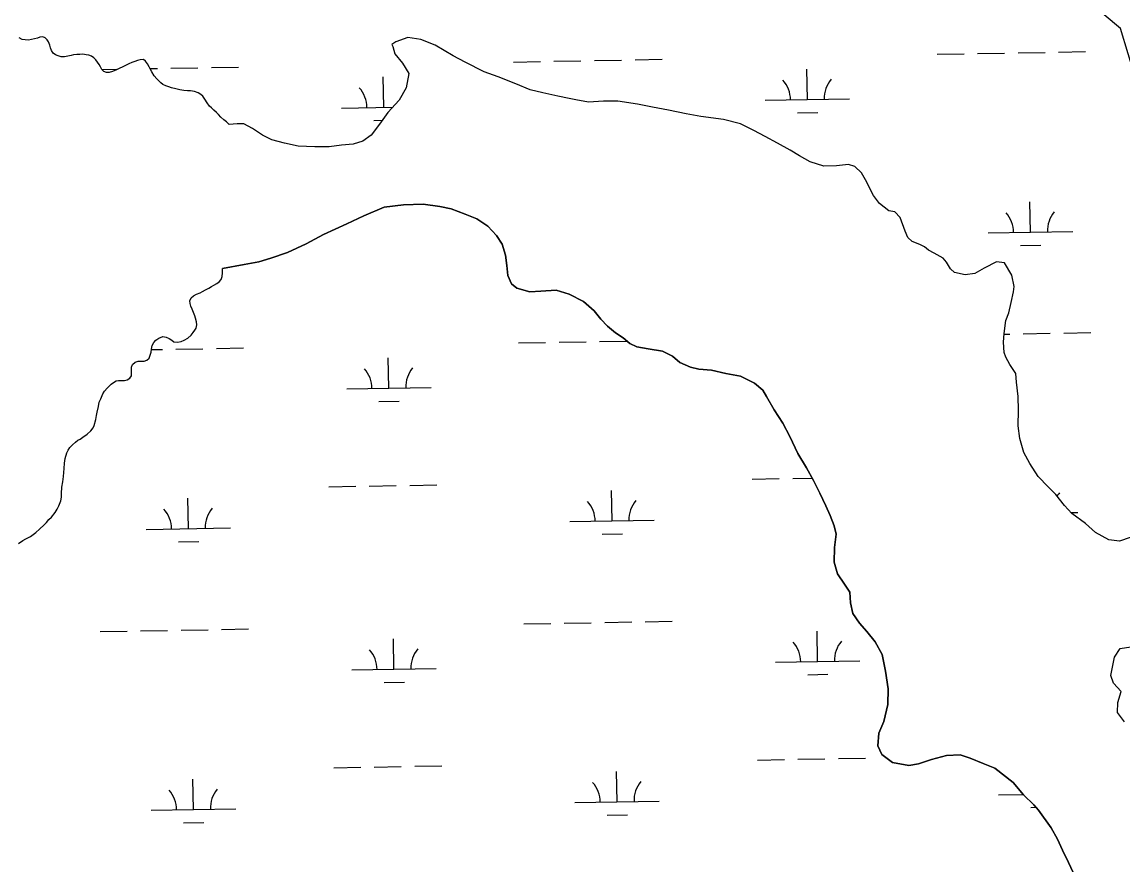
# Model space of a CAD drawing. Extents: x 3925854 to 3964121, y 224593 to 250589.
# Drawn here: x 3951478 to 3952782, y 237543 to 238541 of the extents above; entities that cross this region are included whole.
import ezdxf

# ---------------------------------------------------------------- set-up
doc = ezdxf.new("R2010")
doc.units = 0
for name, color, linetype in [('V-SITE-VEGE', 7, 'Continuous'), ('V-TOPO-SHOR', 7, 'Continuous'), ('V-WETL-SWMP', 7, 'Continuous')]:
    doc.layers.add(name, color=color, linetype=linetype)

msp = doc.modelspace()

# ---------------------------------------------------------------- linework, layer by layer
at = {"layer": 'V-SITE-VEGE'}
msp.add_lwpolyline([(3952797.325, 238472.719), (3952778.961, 238533.004), (3952720.801, 238581.806)], dxfattribs=at)
at = {"layer": 'V-TOPO-SHOR'}
for points in [[(3951723.128, 238419.229), (3951720.04, 238422.238), (3951716.952, 238424.679), (3951713.296, 238427.851), (3951710.369, 238430.86), (3951707.93, 238433.219), (3951705.086, 238435.984), (3951702.161, 238438.831), (3951699.804, 238440.946), (3951696.959, 238444.686), (3951694.44, 238448.997), (3951692.085, 238452.577), (3951689.648, 238454.852), (3951686.477, 238456.806), (3951682.087, 238458.189), (3951677.372, 238459.004), (3951673.794, 238459.169), (3951669.323, 238459.333), (3951664.851, 238460.31), (3951660.054, 238461.533), (3951654.932, 238462.592), (3951651.764, 238463.648), (3951648.186, 238465.033), (3951644.69, 238466.743), (3951642.171, 238468.449), (3951639.896, 238470.726), (3951637.459, 238473.168), (3951634.37, 238476.827), (3951631.689, 238481.462), (3951629.74, 238484.96), (3951628.195, 238487.643), (3951626.246, 238491.141), (3951624.214, 238494.149), (3951621.531, 238496.265), (3951617.71, 238495.728), (3951614.345, 238494.786), (3951611.205, 238493.942), (3951607.855, 238492.677), (3951604.197, 238491.034), (3951600.39, 238489.216), (3951597.154, 238487.655), (3951592.829, 238485.593), (3951589.818, 238484.081), (3951584.94, 238482.132), (3951580.987, 238480.85), (3951577.833, 238480.688), (3951574.745, 238482.07), (3951572.226, 238484.268), (3951570.763, 238487.276), (3951569.219, 238490.041), (3951567.108, 238493.131), (3951564.994, 238495.816), (3951562.719, 238498.094), (3951559.874, 238499.964), (3951556.866, 238501.184), (3951553.857, 238501.756), (3951549.712, 238502.327), (3951546.378, 238502.165), (3951542.476, 238502.247), (3951538.899, 238501.516), (3951535.89, 238500.949), (3951531.987, 238500.138), (3951528.003, 238499.327), (3951524.182, 238499.411), (3951520.524, 238500.388), (3951517.597, 238501.852), (3951514.753, 238503.804), (3951512.639, 238506.812), (3951511.584, 238509.821), (3951510.691, 238513.319), (3951508.985, 238516.976), (3951507.441, 238519.579), (3951505.328, 238521.775), (3951502.321, 238522.916), (3951498.905, 238522.428), (3951495.979, 238521.373), (3951492.401, 238520.48), (3951489.149, 238519.831), (3951485.409, 238519.182), (3951481.505, 238519.266), (3951477.93, 238519.753), (3951474.352, 238521.869)], [(3952655.933, 238114.294), (3952655.141, 238124.276), (3952647.956, 238135.059), (3952643.17, 238143.845), (3952641.175, 238149.436), (3952640.383, 238161.417), (3952641.183, 238171.796), (3952643.186, 238186.968), (3952646.785, 238196.151), (3952649.584, 238208.525), (3952652.384, 238220.901), (3952653.185, 238227.291), (3952650.395, 238240.867), (3952641.618, 238255.244), (3952632.037, 238256.446), (3952617.658, 238249.266), (3952606.478, 238242.88), (3952594.897, 238241.289), (3952582.52, 238244.089), (3952577.732, 238248.484), (3952572.944, 238256.071), (3952568.952, 238260.864), (3952558.176, 238266.856), (3952551.389, 238270.452), (3952546.998, 238274.448), (3952541.409, 238277.246), (3952532.228, 238280.842), (3952527.038, 238285.237), (3952523.847, 238292.825), (3952517.865, 238309.197), (3952511.879, 238315.988), (3952504.692, 238317.188), (3952493.516, 238325.576), (3952486.334, 238335.161), (3952482.345, 238342.751), (3952478.353, 238350.736), (3952472.371, 238361.918), (3952464.388, 238369.508), (3952456.802, 238371.906), (3952442.427, 238370.317), (3952427.655, 238369.924), (3952411.287, 238375.12), (3952398.911, 238381.913), (3952387.735, 238388.706), (3952372.566, 238397.097), (3952358.197, 238405.088), (3952344.623, 238412.281), (3952329.056, 238419.872), (3952308.695, 238425.07), (3952281.944, 238428.677), (3952264.378, 238431.878), (3952243.617, 238436.279), (3952224.454, 238439.879), (3952206.887, 238443.08), (3952183.732, 238446.683), (3952166.561, 238446.689), (3952148.994, 238445.499), (3952133.822, 238448.301), (3952125.837, 238449.9), (3952112.662, 238452.702), (3952094.697, 238456.702), (3952079.526, 238460.3), (3952062.759, 238467.495), (3952041.601, 238475.49), (3952025.233, 238481.485), (3952002.879, 238493.072), (3951988.508, 238500.664), (3951967.352, 238513.05), (3951950.186, 238519.846), (3951934.615, 238522.248), (3951920.64, 238517.062), (3951915.845, 238513.872), (3951917.043, 238511.475), (3951919.435, 238502.689), (3951928.615, 238491.905), (3951935.797, 238479.525), (3951932.993, 238462.758), (3951924.603, 238447.987), (3951911.022, 238433.219), (3951901.034, 238419.647), (3951891.447, 238406.477), (3951881.461, 238399.294), (3951869.882, 238396.103), (3951856.306, 238394.911), (3951841.532, 238392.923), (3951824.763, 238392.929), (3951804.799, 238393.736), (3951788.83, 238396.937), (3951773.659, 238400.935), (3951762.481, 238406.53), (3951750.905, 238414.519), (3951740.526, 238420.112), (3951732.541, 238420.116), (3951723.128, 238419.229)], [(3952355.354, 238104.767), (3952345.376, 238113.156), (3952329.009, 238121.147), (3952311.441, 238124.348), (3952294.674, 238128.35), (3952279.502, 238129.552), (3952269.523, 238131.952), (3952257.147, 238137.547), (3952248.365, 238144.738), (3952236.39, 238150.733), (3952219.621, 238153.534), (3952206.047, 238155.934), (3952197.664, 238159.93), (3952189.681, 238166.721), (3952180.899, 238172.716), (3952171.321, 238180.306), (3952163.338, 238188.692), (3952155.357, 238198.678), (3952142.985, 238209.463), (3952125.819, 238218.253), (3952110.649, 238223.051), (3952092.28, 238221.862), (3952079.503, 238221.069), (3952063.934, 238225.466), (3952057.548, 238230.66), (3952053.16, 238240.244), (3952051.968, 238252.223), (3952050.374, 238264.601), (3952046.389, 238277.379), (3952040.003, 238287.762), (3952029.626, 238298.946), (3952016.453, 238307.337), (3952002.881, 238312.932), (3951986.114, 238319.328), (3951972.54, 238322.128), (3951952.978, 238324.931), (3951929.819, 238324.143), (3951906.66, 238321.358), (3951882.7, 238310.984), (3951862.333, 238301.41), (3951834.777, 238289.044), (3951814.41, 238277.874), (3951792.048, 238267.501), (3951772.479, 238261.122), (3951758.104, 238256.735), (3951740.934, 238253.548), (3951715.336, 238248.66)], [(3951583.455, 238111.962), (3951585.976, 238113.912), (3951589.148, 238115.617), (3951592.157, 238116.105), (3951595.407, 238116.105), (3951599.229, 238116.103), (3951602.483, 238116.914), (3951605.571, 238118.782), (3951607.281, 238121.708), (3951607.525, 238124.717), (3951607.527, 238128.213), (3951607.529, 238131.791), (3951608.75, 238134.879), (3951611.758, 238137.642), (3951615.418, 238138.86), (3951618.832, 238138.94), (3951622.33, 238139.102), (3951625.5, 238140.075), (3951628.347, 238142.758), (3951629.65, 238146.01), (3951630.706, 238149.747), (3951631.198, 238153.243), (3951632.093, 238157.391), (3951634.045, 238161.048), (3951636.16, 238163.729), (3951639.738, 238166.33), (3951644.375, 238168.036), (3951648.356, 238167.465), (3951652.178, 238165.757), (3951655.022, 238163.723), (3951657.705, 238162.015), (3951661.85, 238161.687), (3951666.323, 238162.173), (3951669.737, 238163.717), (3951674.13, 238166.316), (3951678.034, 238169.892), (3951680.475, 238172.818), (3951682.265, 238175.581), (3951683.973, 238178.102), (3951684.868, 238182.003), (3951684.544, 238185.743), (3951683.328, 238189.972), (3951682.271, 238192.819), (3951680.809, 238196.477), (3951679.103, 238200.706), (3951677.884, 238204.202), (3951677.073, 238207.21), (3951676.668, 238210.462), (3951678.052, 238214.12), (3951680.981, 238216.395), (3951684.477, 238218.183), (3951688.786, 238219.969), (3951691.55, 238221.432), (3951695.048, 238223.301), (3951698.87, 238225.577), (3951702.04, 238227.283), (3951705.133, 238228.989), (3951708.661, 238230.856), (3951711.101, 238232.806), (3951713.542, 238235.571), (3951714.842, 238239.067), (3951715.088, 238243.699), (3951715.336, 238248.66)], [(3952777.984, 237926.085), (3952765.382, 237927.556), (3952749.314, 237936.182), (3952737.421, 237946.848), (3952721.518, 237958.669), (3952712.835, 237967.971), (3952702.314, 237981.048), (3952693.434, 237990.147), (3952681.322, 238002.408), (3952671.58, 238017.69), (3952664.651, 238031.004), (3952659.892, 238047.335), (3952657.94, 238062.298), (3952658.149, 238081.078), (3952657.666, 238097.253), (3952655.933, 238114.294)], [(3951473.664, 237923.327), (3951478.843, 237926.587), (3951482.433, 237928.629), (3951487.619, 237931.49), (3951490.803, 237933.929), (3951493.988, 237936.368), (3951498.363, 237940.022), (3951503.925, 237945.294), (3951506.704, 237948.13), (3951509.477, 237951.366), (3951512.658, 237954.206), (3951517.014, 237959.865), (3951519.377, 237963.902), (3951521.343, 237967.932), (3951523.692, 237973.572), (3951524.45, 237977.992), (3951524.405, 237982.403), (3951524.728, 237990.028), (3951526.271, 237996.061), (3951527.008, 238002.486), (3951527.712, 238012.12), (3951528.052, 238018.141), (3951528.798, 238023.763), (3951530.733, 238030.603), (3951532.304, 238033.827), (3951534.282, 238036.655), (3951537.459, 238039.897), (3951541.035, 238043.141), (3951543.818, 238045.576), (3951546.613, 238046.809), (3951549.802, 238048.847), (3951554.979, 238052.508), (3951559.35, 238056.563), (3951562.121, 238060.203), (3951563.294, 238063.023), (3951565.232, 238069.861), (3951565.983, 238074.682), (3951566.745, 238078.7), (3951568.281, 238085.534), (3951569.035, 238090.355), (3951570.999, 238094.388), (3951573.344, 238100.427), (3951575.316, 238103.657), (3951578.493, 238106.897), (3951583.455, 238111.962)], [(3952722.962, 237533.797), (3952717.451, 237545.528), (3952710.51, 237560.04), (3952704.387, 237572.961), (3952696.858, 237586.47), (3952682.064, 237607.294), (3952676.206, 237613.626), (3952664.299, 237625.49), (3952651.765, 237640.146), (3952630.218, 237657.105), (3952616.181, 237662.557), (3952601.133, 237668.996), (3952589.109, 237672.869), (3952572.934, 237672.303), (3952555.204, 237667.529), (3952539.877, 237662.178), (3952528.109, 237660.261), (3952509.098, 237663.864), (3952496.214, 237673.522), (3952491.718, 237683.465), (3952492.763, 237698.657), (3952498.817, 237712.301), (3952503.402, 237732.723), (3952503.816, 237751.104), (3952500.607, 237772.047), (3952496.812, 237791.585), (3952488.468, 237806.683), (3952478.355, 237818.965), (3952469.665, 237828.863), (3952461.758, 237840.17), (3952459.034, 237852.726), (3952458.506, 237865.505), (3952452.016, 237875.029), (3952443.703, 237887.128), (3952439.967, 237900.874), (3952440.387, 237918.457), (3952442.028, 237934.054), (3952439.728, 237944.218), (3952435.21, 237956.158), (3952430.139, 237967.615), (3952422.873, 237982.88), (3952415.49, 237997.909), (3952406.87, 238012.642), (3952396.906, 238029.8), (3952387.233, 238049.957), (3952378.925, 238065.575), (3952368.935, 238081.533), (3952359.825, 238097.14), (3952355.354, 238104.767)], [(3952790.526, 237930.208), (3952777.984, 237926.085)], [(3952783.755, 237712.002), (3952775.653, 237722.905), (3952775.729, 237735.093), (3952779.794, 237747.918), (3952770.705, 237757.615), (3952767.617, 237766.771), (3952771.991, 237788.39), (3952778.68, 237798.646), (3952791.24, 237800.971)]]:
    msp.add_lwpolyline(points, dxfattribs=at)
at = {"layer": 'V-WETL-SWMP'}
for p, q in [((3952609.742, 238503.164), (3952641.737, 238503.746)), ((3952657.734, 238504.037), (3952689.729, 238504.619)), ((3952705.726, 238504.91), (3952737.721, 238505.491)), ((3952059.925, 238493.167), (3952091.92, 238493.749)), ((3952107.917, 238494.04), (3952139.912, 238494.621)), ((3952155.909, 238494.912), (3952187.904, 238495.494)), ((3952203.901, 238495.785), (3952235.896, 238496.367)), ((3952561.75, 238502.292), (3952593.745, 238502.873)), ((3951572.21, 238484.299), (3951590.095, 238484.624)), ((3951629.519, 238485.341), (3951638.087, 238485.497)), ((3951654.084, 238485.788), (3951686.079, 238486.369)), ((3951702.076, 238486.66), (3951734.071, 238487.242)), ((3952408.106, 238448.748), (3952407.452, 238484.742)), ((3951906.281, 238439.623), (3951905.627, 238475.617)), ((3951856.289, 238438.714), (3951917.091, 238439.819)), ((3952358.114, 238447.839), (3952458.098, 238449.657)), ((3952396.389, 238433.101), (3952420.385, 238433.537)), ((3951894.564, 238423.976), (3951904.35, 238424.154)), ((3952672.442, 238291.665), (3952671.787, 238327.659)), ((3952622.45, 238290.756), (3952722.433, 238292.574)), ((3952660.724, 238276.019), (3952684.72, 238276.455)), ((3952641.123, 238171.005), (3952647.785, 238171.126)), ((3952663.782, 238171.417), (3952695.777, 238171.999)), ((3952711.774, 238172.29), (3952743.769, 238172.871)), ((3951631.112, 238152.64), (3951644.135, 238152.877)), ((3951660.132, 238153.168), (3951692.127, 238153.749)), ((3951708.124, 238154.04), (3951740.119, 238154.622)), ((3952065.973, 238160.547), (3952097.968, 238161.129)), ((3952113.965, 238161.42), (3952145.96, 238162.001)), ((3952161.957, 238162.292), (3952193.952, 238162.874)), ((3951912.329, 238107.003), (3951911.675, 238142.997)), ((3951862.337, 238106.094), (3951962.321, 238107.912)), ((3951900.612, 238091.356), (3951924.608, 238091.793)), ((3952342.857, 237999.38), (3952374.852, 237999.962)), ((3952390.849, 238000.253), (3952413.872, 238000.671)), ((3951841.032, 237990.255), (3951873.027, 237990.837)), ((3951889.024, 237991.128), (3951921.019, 237991.71)), ((3951937.016, 237992.001), (3951969.011, 237992.582)), ((3952176.665, 237949.921), (3952176.01, 237985.915)), ((3951674.84, 237940.796), (3951674.185, 237976.79)), ((3952720.456, 237959.808), (3952728.481, 237959.954)), ((3952126.673, 237949.012), (3952226.656, 237950.83)), ((3951624.848, 237939.887), (3951724.831, 237941.705)), ((3952164.947, 237934.274), (3952188.943, 237934.71)), ((3951663.122, 237925.149), (3951687.118, 237925.586)), ((3952072.021, 237827.927), (3952104.016, 237828.509)), ((3952120.013, 237828.8), (3952152.008, 237829.381)), ((3952168.005, 237829.672), (3952200, 237830.254)), ((3952215.997, 237830.545), (3952247.992, 237831.127)), ((3951570.196, 237818.802), (3951602.191, 237819.384)), ((3951618.188, 237819.675), (3951650.183, 237820.257)), ((3951666.18, 237820.548), (3951698.175, 237821.129)), ((3951714.172, 237821.42), (3951746.167, 237822.002)), ((3952420.202, 237783.508), (3952419.548, 237819.502)), ((3951918.377, 237774.383), (3951917.723, 237810.377)), ((3951868.385, 237773.474), (3951968.369, 237775.292)), ((3952370.21, 237782.599), (3952470.194, 237784.417)), ((3952408.485, 237767.861), (3952432.481, 237768.297)), ((3951906.66, 237758.736), (3951930.656, 237759.173)), ((3952444.889, 237668.505), (3952476.884, 237669.087)), ((3951847.08, 237657.635), (3951879.075, 237658.217)), ((3951895.072, 237658.508), (3951927.067, 237659.09)), ((3951943.064, 237659.381), (3951975.059, 237659.962)), ((3952348.905, 237666.76), (3952380.9, 237667.342)), ((3952396.897, 237667.633), (3952428.892, 237668.214)), ((3951680.888, 237608.176), (3951680.233, 237644.17)), ((3952182.713, 237617.301), (3952182.058, 237653.295)), ((3952132.721, 237616.392), (3952232.704, 237618.21)), ((3952634.546, 237625.516), (3952663.822, 237626.049)), ((3951630.896, 237607.267), (3951730.879, 237609.085)), ((3952672.82, 237610.779), (3952678.74, 237610.886)), ((3951669.17, 237592.529), (3951693.166, 237592.966)), ((3952170.995, 237601.654), (3952194.991, 237602.09))]:
    msp.add_line(p, q, dxfattribs=at)
for points in [[(3951577.833, 238480.688), (3951574.745, 238482.071), (3951572.225, 238484.268), (3951570.763, 238487.276), (3951569.219, 238490.041), (3951567.107, 238493.132), (3951564.994, 238495.816), (3951562.718, 238498.093), (3951559.874, 238499.964), (3951556.866, 238501.185), (3951553.858, 238501.755), (3951549.712, 238502.326), (3951546.378, 238502.165), (3951542.476, 238502.248), (3951538.898, 238501.517), (3951535.89, 238500.949), (3951531.987, 238500.138), (3951528.003, 238499.327), (3951524.181, 238499.41), (3951520.523, 238500.387), (3951517.597, 238501.851), (3951514.752, 238503.804), (3951512.639, 238506.813), (3951511.584, 238509.821), (3951510.691, 238513.318), (3951508.985, 238516.977), (3951507.441, 238519.579), (3951505.328, 238521.775), (3951502.321, 238522.915), (3951498.906, 238522.429), (3951495.978, 238521.373), (3951492.401, 238520.48), (3951489.148, 238519.831), (3951485.408, 238519.182), (3951481.506, 238519.265), (3951477.929, 238519.754), (3951474.352, 238521.869)], [(3952456.802, 238371.907), (3952442.428, 238370.316), (3952427.655, 238369.923), (3952411.287, 238375.12), (3952398.912, 238381.913), (3952387.735, 238388.705), (3952372.566, 238397.096), (3952358.196, 238405.087), (3952344.623, 238412.28), (3952329.055, 238419.872), (3952308.694, 238425.071), (3952281.944, 238428.676), (3952264.378, 238431.877), (3952243.617, 238436.278), (3952224.454, 238439.879), (3952206.887, 238443.08), (3952183.731, 238446.683), (3952166.562, 238446.69), (3952148.993, 238445.5), (3952133.822, 238448.301), (3952125.837, 238449.901), (3952112.662, 238452.701), (3952094.697, 238456.701), (3952079.526, 238460.301), (3952062.759, 238467.495), (3952041.601, 238475.489), (3952025.234, 238481.485), (3952002.879, 238493.073), (3951988.508, 238500.665), (3951967.352, 238513.051), (3951950.186, 238519.846), (3951934.615, 238522.248), (3951920.639, 238517.063), (3951915.846, 238513.871), (3951917.043, 238511.475), (3951919.435, 238502.69), (3951928.614, 238491.905), (3951935.796, 238479.525), (3951932.994, 238462.757), (3951924.603, 238447.987), (3951911.022, 238433.22), (3951901.034, 238419.648), (3951891.447, 238406.476), (3951881.462, 238399.294), (3951869.882, 238396.104), (3951856.306, 238394.912), (3951841.532, 238392.922), (3951824.762, 238392.928), (3951804.799, 238393.735), (3951788.83, 238396.936), (3951773.659, 238400.935), (3951762.481, 238406.529), (3951750.906, 238414.519), (3951740.527, 238420.113), (3951732.542, 238420.117), (3951723.129, 238419.229), (3951720.04, 238422.238), (3951716.952, 238424.679), (3951713.295, 238427.851), (3951710.369, 238430.86), (3951707.931, 238433.219), (3951705.086, 238435.984), (3951702.161, 238438.831), (3951699.804, 238440.946), (3951696.96, 238444.687), (3951694.441, 238448.997), (3951692.085, 238452.576), (3951689.647, 238454.853), (3951686.477, 238456.806), (3951682.087, 238458.189), (3951677.372, 238459.004), (3951673.794, 238459.169), (3951669.323, 238459.333), (3951664.851, 238460.31), (3951660.055, 238461.532), (3951654.933, 238462.591), (3951651.763, 238463.649), (3951648.186, 238465.033), (3951644.691, 238466.742), (3951642.171, 238468.45), (3951639.896, 238470.727), (3951637.458, 238473.167), (3951634.37, 238476.827), (3951631.689, 238481.463), (3951629.739, 238484.959), (3951628.195, 238487.643), (3951626.245, 238491.14), (3951624.214, 238494.149), (3951621.532, 238496.264), (3951617.71, 238495.729), (3951614.344, 238494.787), (3951611.206, 238493.943), (3951607.855, 238492.676), (3951604.196, 238491.035), (3951600.39, 238489.216), (3951597.154, 238487.656), (3951592.828, 238485.593), (3951589.819, 238484.082), (3951584.94, 238482.132), (3951580.988, 238480.849), (3951577.833, 238480.688)], [(3952790.525, 237930.207), (3952777.983, 237926.085), (3952765.383, 237927.555), (3952749.314, 237936.181), (3952737.42, 237946.847), (3952721.519, 237958.67), (3952712.835, 237967.971), (3952702.314, 237981.048), (3952693.433, 237990.146), (3952681.322, 238002.408), (3952671.579, 238017.691), (3952664.651, 238031.004), (3952659.891, 238047.336), (3952657.941, 238062.298), (3952658.15, 238081.078), (3952657.665, 238097.253), (3952655.934, 238114.295), (3952655.14, 238124.277), (3952647.957, 238135.06), (3952643.169, 238143.846), (3952641.175, 238149.437), (3952640.382, 238161.416), (3952641.184, 238171.796), (3952643.187, 238186.968), (3952646.784, 238196.15), (3952649.584, 238208.526), (3952652.384, 238220.902), (3952653.185, 238227.29), (3952650.396, 238240.867), (3952641.618, 238255.244), (3952632.036, 238256.446), (3952617.659, 238249.265), (3952606.477, 238242.881), (3952594.897, 238241.289), (3952582.521, 238244.089), (3952577.732, 238248.483), (3952572.943, 238256.071), (3952568.953, 238260.864), (3952558.175, 238266.857), (3952551.389, 238270.453), (3952546.998, 238274.448), (3952541.409, 238277.245), (3952532.228, 238280.842), (3952527.039, 238285.236), (3952523.848, 238292.824), (3952517.865, 238309.197), (3952511.879, 238315.987), (3952504.693, 238317.187), (3952493.517, 238325.577), (3952486.334, 238335.162), (3952482.344, 238342.75), (3952478.354, 238350.737), (3952472.37, 238361.919), (3952464.388, 238369.509), (3952456.802, 238371.907)], [(3951585.976, 238113.912), (3951589.148, 238115.618), (3951592.156, 238116.105), (3951595.408, 238116.104), (3951599.229, 238116.102), (3951602.482, 238116.914), (3951605.572, 238118.782), (3951607.281, 238121.709), (3951607.526, 238124.717), (3951607.527, 238128.213), (3951607.529, 238131.79), (3951608.75, 238134.879), (3951611.759, 238137.642), (3951615.418, 238138.86), (3951618.833, 238138.94), (3951622.329, 238139.101), (3951625.5, 238140.075), (3951628.347, 238142.757), (3951629.649, 238146.009), (3951630.707, 238149.748), (3951631.197, 238153.244), (3951632.093, 238157.39), (3951634.045, 238161.048), (3951636.16, 238163.73), (3951639.739, 238166.33), (3951644.374, 238168.036), (3951648.357, 238167.465), (3951652.178, 238165.756), (3951655.023, 238163.722), (3951657.705, 238162.014), (3951661.851, 238161.687), (3951666.323, 238162.173), (3951669.738, 238163.716), (3951674.13, 238166.316), (3951678.034, 238169.892), (3951680.474, 238172.818), (3951682.264, 238175.581), (3951683.972, 238178.101), (3951684.868, 238182.003), (3951684.544, 238185.743), (3951683.327, 238189.972), (3951682.271, 238192.818), (3951680.809, 238196.477), (3951679.103, 238200.705), (3951677.885, 238204.202), (3951677.073, 238207.21), (3951676.668, 238210.463), (3951678.052, 238214.121), (3951680.98, 238216.396), (3951684.476, 238218.183), (3951688.786, 238219.97), (3951691.551, 238221.432), (3951695.048, 238223.301), (3951698.87, 238225.576), (3951702.041, 238227.282), (3951705.132, 238228.988), (3951708.661, 238230.856), (3951711.101, 238232.807), (3951713.541, 238235.57), (3951714.843, 238239.066), (3951715.089, 238243.7), (3951715.335, 238248.659), (3951740.934, 238253.548), (3951758.104, 238256.735), (3951772.48, 238261.121), (3951792.047, 238267.502), (3951814.41, 238277.874), (3951834.778, 238289.045), (3951862.333, 238301.411), (3951882.7, 238310.985), (3951906.66, 238321.357), (3951929.819, 238324.142), (3951952.977, 238324.931), (3951972.541, 238322.128), (3951986.115, 238319.328), (3952002.881, 238312.932), (3952016.454, 238307.337), (3952029.627, 238298.947), (3952040.004, 238287.763), (3952046.388, 238277.379), (3952050.375, 238264.601), (3952051.967, 238252.223), (3952053.16, 238240.244), (3952057.548, 238230.66), (3952063.934, 238225.467), (3952079.504, 238221.068), (3952092.281, 238221.862), (3952110.648, 238223.052), (3952125.819, 238218.254), (3952142.984, 238209.463), (3952155.357, 238198.678), (3952163.338, 238188.693), (3952171.32, 238180.305), (3952180.9, 238172.715), (3952189.681, 238166.722), (3952197.664, 238159.931), (3952206.047, 238155.935), (3952219.621, 238153.534), (3952236.39, 238150.732), (3952248.365, 238144.738), (3952257.146, 238137.548)], [(3952257.146, 238137.548), (3952269.522, 238131.953), (3952279.502, 238129.553), (3952294.674, 238128.349), (3952311.442, 238124.349), (3952329.009, 238121.148), (3952345.376, 238113.156), (3952355.354, 238104.767), (3952359.826, 238097.141), (3952368.934, 238081.533), (3952378.925, 238065.574), (3952387.234, 238049.957), (3952396.907, 238029.8), (3952406.87, 238012.642), (3952415.489, 237997.908), (3952422.873, 237982.881), (3952430.14, 237967.614), (3952435.21, 237956.159), (3952439.727, 237944.219), (3952442.027, 237934.055), (3952440.388, 237918.457), (3952439.967, 237900.874), (3952443.703, 237887.129), (3952452.016, 237875.028), (3952458.505, 237865.506), (3952459.035, 237852.726), (3952461.759, 237840.169), (3952469.665, 237828.863), (3952478.355, 237818.964), (3952488.468, 237806.682), (3952496.811, 237791.585), (3952500.606, 237772.047), (3952503.815, 237751.105), (3952503.403, 237732.723), (3952498.816, 237712.301), (3952492.762, 237698.656), (3952491.718, 237683.464), (3952496.214, 237673.521), (3952509.097, 237663.864), (3952528.11, 237660.262), (3952539.877, 237662.179), (3952555.204, 237667.529), (3952572.934, 237672.304), (3952589.108, 237672.868), (3952601.133, 237668.995), (3952616.181, 237662.556), (3952630.219, 237657.105), (3952651.766, 237640.145), (3952664.3, 237625.49), (3952676.206, 237613.626), (3952682.064, 237607.293), (3952696.858, 237586.469), (3952704.386, 237572.962), (3952710.51, 237560.04), (3952717.45, 237545.528), (3952722.962, 237533.798)], [(3951473.663, 237923.326), (3951478.844, 237926.587), (3951482.433, 237928.629), (3951487.619, 237931.49), (3951490.803, 237933.929), (3951493.987, 237936.368), (3951498.362, 237940.022), (3951503.924, 237945.293), (3951506.703, 237948.129), (3951509.478, 237951.366), (3951512.658, 237954.207), (3951517.013, 237959.866), (3951519.378, 237963.902), (3951521.343, 237967.933), (3951523.692, 237973.572), (3951524.45, 237977.992), (3951524.405, 237982.404), (3951524.728, 237990.028), (3951526.271, 237996.061), (3951527.008, 238002.486), (3951527.713, 238012.12), (3951528.053, 238018.14), (3951528.798, 238023.763), (3951530.734, 238030.602), (3951532.305, 238033.827), (3951534.282, 238036.655), (3951537.458, 238039.896), (3951541.035, 238043.141), (3951543.818, 238045.576), (3951546.613, 238046.808), (3951549.802, 238048.846), (3951554.979, 238052.508), (3951559.35, 238056.564), (3951562.121, 238060.202), (3951563.295, 238063.022), (3951565.231, 238069.861), (3951565.984, 238074.682), (3951566.746, 238078.7), (3951568.281, 238085.535), (3951569.034, 238090.356), (3951570.999, 238094.387), (3951573.344, 238100.428), (3951575.317, 238103.657), (3951578.493, 238106.898), (3951583.455, 238111.962), (3951585.976, 238113.912)], [(3952783.755, 237712.002), (3952775.654, 237722.906), (3952775.729, 237735.092), (3952779.794, 237747.918), (3952770.706, 237757.614), (3952767.617, 237766.771), (3952771.991, 237788.39), (3952778.679, 237798.646), (3952791.24, 237800.971)]]:
    msp.add_lwpolyline(points, dxfattribs=at)
for centre, start, end in [((3952352.864, 238448.218), 0.269879, 41.813537), ((3952463.331, 238450.227), 140.269876, 181.813534), ((3951851.039, 238439.093), 0.269879, 41.813537), ((3952617.199, 238291.136), 0.269879, 41.813537), ((3952727.667, 238293.144), 140.269876, 181.813534), ((3951857.087, 238106.473), 0.269879, 41.813537), ((3951967.554, 238108.482), 140.269876, 181.813534), ((3952733.715, 237960.524), 140.269876, 148.033611), ((3952121.422, 237949.391), 0.269879, 41.813537), ((3952231.89, 237951.4), 140.269876, 181.813534), ((3951619.597, 237940.266), 0.269879, 41.813537), ((3951730.065, 237942.275), 140.269876, 181.813534), ((3952364.96, 237782.978), 0.269879, 41.813537), ((3952475.427, 237784.987), 140.269876, 181.813534), ((3951863.135, 237773.853), 0.269879, 41.813537), ((3951973.602, 237775.862), 140.269876, 181.813534), ((3951625.645, 237607.646), 0.269879, 41.813537), ((3951736.113, 237609.655), 140.269876, 181.813534), ((3952127.47, 237616.771), 0.269879, 41.813537), ((3952237.938, 237618.78), 140.269876, 181.813534)]:
    msp.add_arc(centre, 35.246, start, end, dxfattribs=at)

doc.saveas('drawing.dxf')
